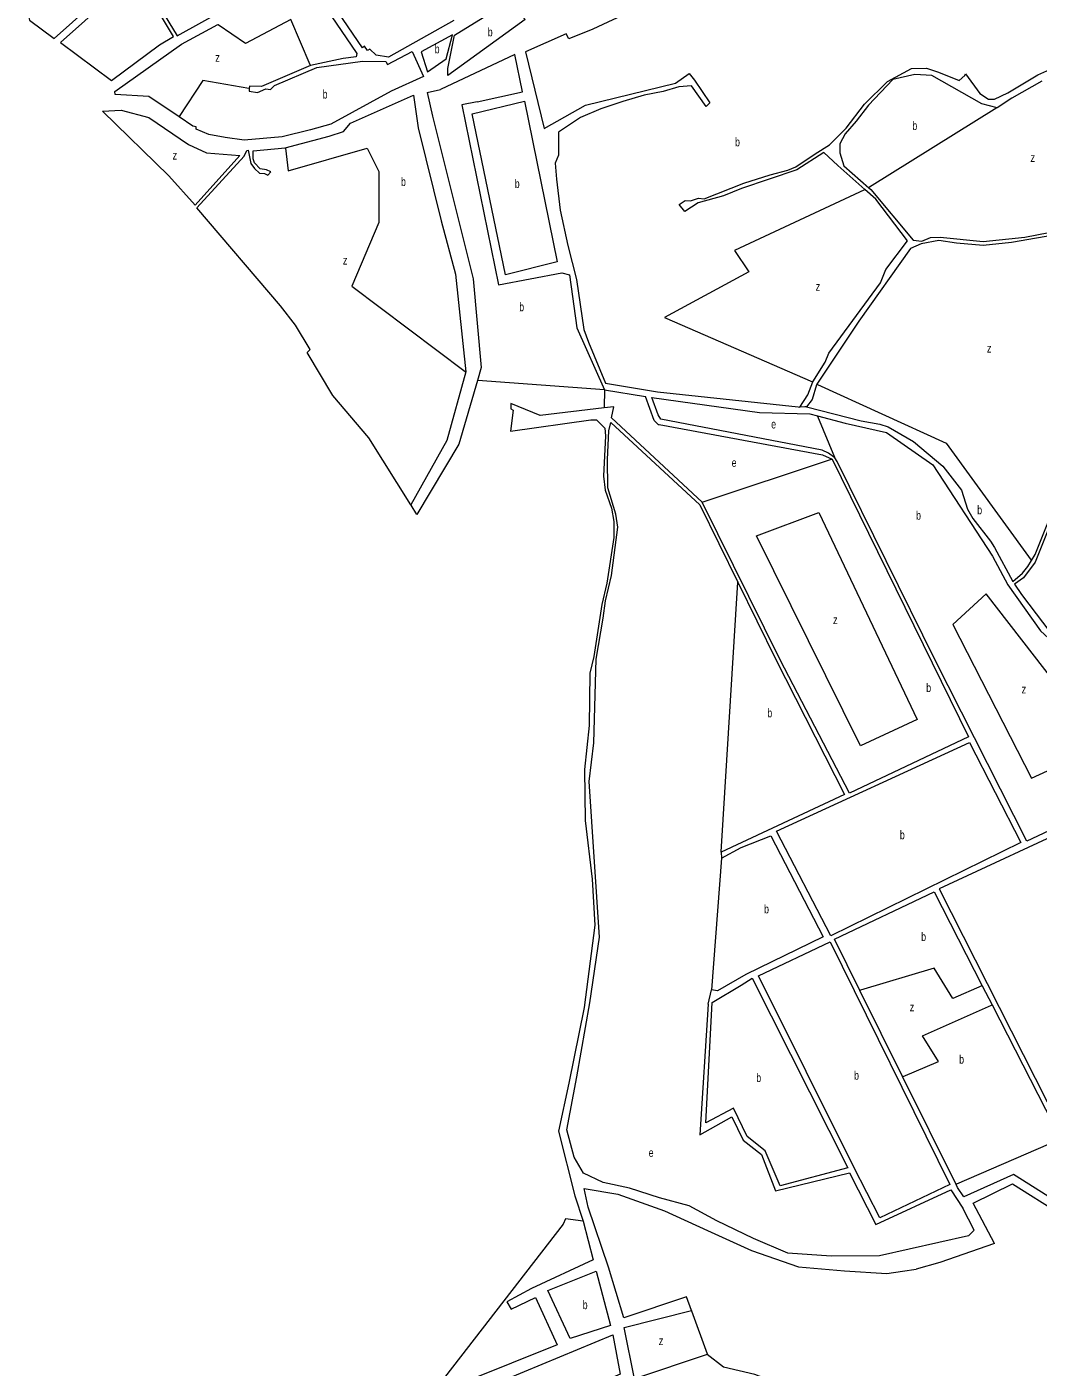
# Model space of a CAD drawing. Extents: x 639657 to 671642, y 222838 to 252123.
# Drawn here: x 639959 to 641127, y 238805 to 240352 of the extents above; entities that cross this region are included whole.
import ezdxf

# ---------------------------------------------------------------- set-up
doc = ezdxf.new("R2010")
doc.units = 0
doc.header["$LTSCALE"] = 4
doc.layers.add('1', color=7, linetype='Continuous', lineweight=13)
doc.layers.add('21', color=7, linetype='Continuous', lineweight=13)
doc.layers.add('7', color=7, linetype='Continuous')

msp = doc.modelspace()

# ---------------------------------------------------------------- linework, layer by layer
at = {"layer": '1'}
for p, q in [((640421.61, 240276.046), (640436.89, 240279.538)), ((640736.317, 239800.305), (640633.49, 239895.155)), ((640738.835, 239803.237), (640634.253, 239900.866)), ((640736.317, 239800.305), (640780.194, 239710.966)), ((640745.763, 239224.078), (640749.667, 239240.702)), ((640745.763, 239224.078), (640736.163, 239073.263)), ((640591.821, 239003.154), (640601.706, 238973.697)), ((641053.048, 238963.413), (641039.968, 238988.699)), ((640601.706, 238973.697), (640613.277, 238929.286)), ((641046.399, 238956.69), (641053.048, 238963.413))]:
    msp.add_line(p, q, dxfattribs=at)
for points in [[(640189.749, 240373.109), (640160.516, 240427.229), (640036.588, 240512.896), (640009.389, 240469.971), (640086.006, 240412.311), (639998.372, 240333.751), (640057.204, 240289.983), (640112.751, 240331.169), (640128.589, 240340.819), (640095.298, 240396.739), (640099.856, 240396.059), (640133.139, 240341.56)], [(640450.622, 240342.779), (640414.798, 240322.944), (640422.005, 240299.946), (640443.584, 240314.914)], [(640571.439, 240080.742), (640511.807, 240065.62), (640473.473, 240251.662), (640533.918, 240266.18)], [(640153.813, 240146.06), (640123.474, 240179.766), (640046.866, 240254.684), (640068.317, 240255.742), (640100.343, 240247.226), (640146.051, 240216.263), (640166.85, 240206.657), (640205.124, 240203.462)], [(641106.654, 239410.56), (640887.266, 239302.804), (640824.836, 239423.864), (641047.496, 239526.141)], [(640886.562, 239296.228), (641024.865, 239015.878), (640944.184, 238977.75), (640913.95, 239035.885), (640803.791, 239256.75)], [(640783.853, 239246.173), (640796.818, 239253.997), (640907.254, 239035.247), (640828.813, 239014.527), (640811.519, 239054.923), (640790.902, 239071.285), (640775.182, 239103.953), (640743.002, 239087.073), (640750.612, 239225.868)], [(640616.762, 238915.908), (640633.02, 238853.501), (640586.711, 238838.204), (640560.748, 238893.678)]]:
    msp.add_lwpolyline(points, close=True, dxfattribs=at)
for points in [[(639959.416, 240372.019), (639962.662, 240359.5), (639990.96, 240338.27), (640072.348, 240411.204)], [(640452.155, 240359.135), (640377.08, 240316.904), (640362.797, 240319.346), (640355.474, 240325.998), (640352.546, 240324.658), (640349.181, 240329.407), (640346.763, 240327.462), (640307.386, 240385.981), (640308.868, 240411.676), (640301.476, 240412.439), (640299.313, 240381.358), (640340.522, 240321.024), (640339.429, 240317.159), (640324.764, 240315.334), (640286.752, 240307.363)], [(640453.039, 240342.448), (640516.07, 240381.113), (640534.806, 240360.495), (640445.507, 240295.84)], [(640658.254, 240370.368), (640612.621, 240349.248), (640585.051, 240337.997), (640581.984, 240343.763), (640534.932, 240322.939), (640556.553, 240234.656), (640604.18, 240261.677), (640707.985, 240287.045), (640723.817, 240297.913), (640730.132, 240290.442), (640747.772, 240264.198), (640743.624, 240260.04), (640726.632, 240283.608), (640712.133, 240282.633), (640693.822, 240277.124), (640672.044, 240272.875), (640647.352, 240265.73), (640621.944, 240257.148), (640598.374, 240247.438), (640573.151, 240230.229), (640572.953, 240203.751), (640569.316, 240194.537), (640570.669, 240176.141), (640574.949, 240140.268), (640583.95, 240099.524), (640593.77, 240060.19), (640602.435, 240002.612), (640607.778, 239988.088)], [(640135.11, 240247.99), (640100.416, 240271.593), (640061.54, 240273.971), (640060.914, 240277.419), (640137.947, 240331.948), (640179.76, 240354.635)], [(640445.507, 240295.84), (640445.263, 240303.656), (640453.039, 240342.448)], [(640216.262, 240280.813), (640216.165, 240277.751), (640225.585, 240276.291), (640235.38, 240280.52), (640240.749, 240279.541), (640245.278, 240284.343), (640294.052, 240304.874), (640346.741, 240312.436), (640373.766, 240312.008), (640375.708, 240308.367), (640404.169, 240323.38), (640417.276, 240294.635), (640379.919, 240277.734), (640310.187, 240239.701), (640286.743, 240232.843), (640254.297, 240225.011), (640210.496, 240220.96), (640188.214, 240224.059), (640169.572, 240227.691), (640154.864, 240233.886), (640154.749, 240236.424), (640151.102, 240237.11), (640135.11, 240247.99)], [(640286.752, 240307.363), (640230.205, 240283.023), (640216.339, 240283.235), (640216.262, 240280.813)], [(640479.29, 240265.398), (640531.432, 240276.823), (640522.803, 240319.913), (640436.89, 240279.538)], [(640926.672, 240164.079), (640895.413, 240191.728), (640879.42, 240206.977), (640848.194, 240186.698), (640784.3, 240165.154), (640763.585, 240156.842), (640734.266, 240148.905), (640718.87, 240138.759), (640712.511, 240146.957), (640719.463, 240151.429), (640725.445, 240151.188), (640734.841, 240153.994), (640741.349, 240153.476), (640787.203, 240171.315), (640817.495, 240180.967), (640837.964, 240186.42), (640847.038, 240190.304), (640869.302, 240205.471), (640886.057, 240215.835), (640905.29, 240234.953), (640926.414, 240262.766), (640953.016, 240288.974), (640980.421, 240303.849), (640997.82, 240304.318), (641011.737, 240299.634), (641035.561, 240290.001), (641042.07, 240295.737), (641042.892, 240297.483), (641059.364, 240275.08), (641069.419, 240268.433), (641076.177, 240268.507), (641091.579, 240275.709), (641126.344, 240296.632), (641147.13, 240305.567)], [(641079.548, 240258.579), (641061.922, 240262.885), (641003.935, 240295.659), (640984.501, 240296.895), (640958.943, 240290.924), (640930.912, 240261.556), (640916.614, 240242.934), (640904.006, 240228.428), (640897.943, 240216.842), (640898.036, 240206.444), (640902.343, 240191.614), (640931.259, 240166.261)], [(640421.61, 240276.046), (640427.778, 240248.92), (640474.555, 240061.159), (640483.91, 239958.797), (640479.565, 239943.881)], [(641130.958, 240289.034), (641096.266, 240269.387), (641079.548, 240258.579)], [(640257.806, 240212.344), (640308.542, 240225.578), (640325.009, 240231.171), (640333.055, 240240.667), (640405.651, 240273.034), (640411.274, 240235.278)], [(640479.29, 240265.398), (640461.692, 240261.788), (640503.79, 240054.139), (640577.102, 240068.031)], [(640411.274, 240235.278), (640437.797, 240127.866), (640454.113, 240066.654), (640466.048, 239953.838)], [(640402.597, 239800.312), (640354.214, 239877.552), (640312.46, 239926.308), (640282.925, 239976.22), (640286.369, 239979.434), (640269.723, 240007.546), (640252.297, 240030.069), (640155.853, 240143.028), (640210.392, 240202.482), (640213.291, 240209.202), (640215.11, 240209.722), (640218.027, 240194.107), (640222.106, 240188.246), (640227.902, 240183.208), (640233.673, 240182.739), (640237.732, 240180.736), (640241.051, 240184.616), (640236.079, 240187.02), (640228.889, 240187.885), (640222.374, 240194.948), (640220.831, 240199.608), (640220.681, 240208.744), (640257.806, 240212.344)], [(640931.259, 240166.261), (640933.44, 240164.349), (640982.45, 240105.699), (640992.402, 240104.474), (641002.408, 240108.798), (641013.791, 240109.247), (641063.457, 240104.169), (641111.44, 240109.149), (641152.744, 240117.282), (641192.363, 240119.06), (641233.168, 240112.697), (641239.313, 240106.537), (641252.244, 240115.328), (641265.7, 240116.807), (641283.05, 240117.304)], [(640866.724, 239942.071), (640881.03, 239964.861), (640885.32, 239975.226), (640944.766, 240056.339), (640950.937, 240071.986), (640975.905, 240105.097), (640939.36, 240152.856), (640926.672, 240164.079)], [(641329.869, 240075.84), (641324.195, 240076.957), (641282.047, 240112.359), (641265.622, 240112.849), (641238.679, 240102.728), (641230.017, 240109.878), (641189.641, 240116.097), (641153.6, 240113.035), (641095.95, 240103.174), (641063.255, 240099.538), (641032.425, 240102.279), (641012.292, 240105.517), (640991.646, 240101.632), (640979.48, 240095.97), (640919.797, 240012.285), (640871.401, 239939.445)], [(640577.102, 240068.031), (640585.797, 240065.63), (640594.186, 240004.445), (640626.304, 239932.819), (640673.677, 239925.295)], [(640607.778, 239988.088), (640627.38, 239940.736), (640687.492, 239930.794), (640849.629, 239913.321), (640851.629, 239913.105)], [(641118.898, 239735.943), (641123.183, 239742.83), (641150.471, 239811.014), (641160.837, 239829.473), (641186.057, 239868.725), (641216.298, 239910.321), (641218.774, 239918.215), (641199.368, 239936.646), (641187.307, 239949.765), (641174.339, 239961.636), (641168.38, 239970.395), (641170.319, 239973.539), (641160.826, 239980.247), (641155.748, 239985.513), (641161.781, 239995.406), (641177.091, 239980.309), (641172.918, 239973.509), (641183.287, 239957.786), (641223.953, 239918.339)], [(640466.048, 239953.838), (640444.102, 239874.602), (640402.597, 239800.312)], [(640479.565, 239943.881), (640458.183, 239870.473), (640409.653, 239789.168), (640402.914, 239799.812), (640402.597, 239800.312)], [(640851.629, 239913.105), (640861.009, 239927.139), (640866.724, 239942.071)], [(640871.401, 239939.445), (640870.895, 239938.683), (640865.784, 239921.935), (640859.429, 239913.263)], [(640688.339, 239893.148), (640683.589, 239897.672), (640673.677, 239925.295)], [(640691.393, 239899.307), (640688.267, 239904.106), (640680.701, 239924.06)], [(640680.701, 239924.06), (640805.235, 239906.799), (640863.222, 239905.185), (640872.225, 239902.875)], [(640625.768, 239912.079), (640551.787, 239903.226), (640518.216, 239917.387), (640518.042, 239911.208), (640520.863, 239909.502), (640517.751, 239885.139), (640610.323, 239898.47), (640617.156, 239898.495), (640626.47, 239888.756), (640627.213, 239880.041), (640625.133, 239833.272), (640626.979, 239817.237), (640634.267, 239796.647), (640637.12, 239781.229), (640637.005, 239762.711), (640629.072, 239710.073), (640623.225, 239685.354), (640613.87, 239625.34), (640609.186, 239606.065), (640608.341, 239545.632), (640603.143, 239494.993), (640603.889, 239435.915), (640611.822, 239368.321), (640615.03, 239315.355), (640602.621, 239220.216), (640584.965, 239133.031), (640572.974, 239077.587), (640591.821, 239003.154)], [(640634.253, 239900.866), (640636.929, 239913.414), (640625.768, 239912.079)], [(640859.429, 239913.263), (640857.429, 239913.222), (640851.629, 239913.105)], [(640859.429, 239913.263), (640922.334, 239897.413), (640944.198, 239893.313), (640953.527, 239890.206), (640982.78, 239873.55), (641016.713, 239844.919), (641038.467, 239817.218), (641045.224, 239795.459), (641051.368, 239784.584), (641071.713, 239758.23), (641076.367, 239750.918), (641097.344, 239711.934), (641108.693, 239721.452), (641114.708, 239729.209), (641118.898, 239735.943)], [(640872.225, 239902.875), (640904.172, 239894.675), (640951.528, 239883.651), (641005.339, 239846.319), (641073.88, 239741.122), (641091.893, 239708.145), (641129.635, 239654.93), (641143.158, 239642.078), (641178.399, 239610.883), (641262.227, 239548.263), (641328.232, 239580.733), (641354.16, 239525.249), (641113.526, 239412.064), (641007.939, 239621.211), (640894.795, 239850.366), (640892.176, 239854.46)], [(640601.877, 239029.059), (640591.182, 239047.777), (640582.906, 239079.243), (640594.265, 239140.32), (640609.435, 239225.843), (640620.551, 239301.391), (640608.366, 239481.081), (640613.812, 239525.786), (640616.507, 239622.11), (640624.773, 239669.654), (640627.282, 239689.374), (640634.169, 239718.933), (640641.496, 239774.406), (640639.373, 239789.378), (640630.141, 239819.849), (640629.547, 239852.651), (640631.07, 239885.515), (640633.49, 239895.155)], [(640688.339, 239893.148), (640689.369, 239893.14), (640877.889, 239857.983), (640888.814, 239853.003)], [(640892.176, 239854.46), (640884.734, 239859.957), (640877.554, 239863.309), (640691.393, 239899.307)], [(640888.814, 239853.003), (641046.263, 239532.666), (640908.84, 239467.599), (640829.087, 239621.517), (640738.835, 239803.237)], [(641152.052, 239806.379), (641123.462, 239734.223), (641110.022, 239716.095), (641099.478, 239708.584), (641107.525, 239696.66), (641148.881, 239642.497)], [(640780.194, 239710.966), (640824.021, 239621.728), (640903.252, 239465.917), (640760.957, 239399.42), (640761.081, 239392.438)], [(641241.776, 239312.457), (641179.834, 239434.798), (641012.656, 239357.115), (641151.158, 239084.205), (641184.395, 239018.713)], [(640761.081, 239392.438), (640784.13, 239404.826), (640818.014, 239418.334), (640878.758, 239301.682), (640789.366, 239258.483), (640756.729, 239239.551), (640749.667, 239240.702)], [(640921.101, 239240.057), (640891.848, 239299.159), (641006.665, 239353.904)], [(641006.665, 239353.904), (641062.252, 239245.384), (641073.542, 239223.342), (641152.865, 239068.483)], [(641152.865, 239068.483), (641209.916, 238957.106), (641098.447, 239027.704), (641041.152, 239001.886), (641033.777, 239012.412), (641031.942, 239016.119), (640970.367, 239140.523), (640921.101, 239240.057)], [(640736.163, 239073.263), (640773.341, 239093.985), (640786.205, 239067.079), (640807.254, 239050.701), (640823.626, 239008.586), (640908.993, 239029.644), (640939.398, 238969.981), (641025.935, 239009.756), (641039.968, 238988.699)], [(641046.399, 238956.69), (640943.53, 238933.736), (640887.671, 238933.534), (640838.003, 238936.773), (640798.24, 238953.616), (640755.959, 238974.108), (640723.887, 238991.28), (640689.67, 239000.814), (640654.96, 239011.897), (640624.804, 239018.258), (640601.877, 239029.059)], [(640726.499, 238870.745), (640721.053, 238886.255), (640648.503, 238862.358), (640630.775, 238920.712), (640607.544, 238989.962), (640602.687, 239011.61), (640641.552, 239005.041), (640695.634, 238985.804), (640745.062, 238963.091), (640796.02, 238939.828), (640850.108, 238921.104), (640903.343, 238916.242), (640951.993, 238913.54), (640970.254, 238916.115), (640985.874, 238918.369)], [(641076.277, 238947.967), (641051.614, 238994.405), (641097.269, 239016.775), (641207.194, 238947.754), (641201.347, 238939.565), (641341.677, 238896.866), (641451.602, 238846.562), (641491.362, 238832.524), (641534.631, 238820.825), (641675.221, 238806.149), (641675.721, 238806.097)], [(641076.277, 238947.967), (641013.293, 238926.052), (640985.874, 238918.369)], [(640613.277, 238929.286), (640541.818, 238896.182), (640513.382, 238880.508), (640518.348, 238872.228), (640546.488, 238885.477)], [(640546.488, 238885.477), (640571.759, 238830.872), (640466.188, 238788.797), (640472.677, 238774.8), (640635.961, 238842.665)], [(640744.834, 238820.067), (640660.956, 238791.827), (640648.876, 238851.071), (640726.499, 238870.745)], [(640635.961, 238842.665), (640644.114, 238797.357), (640378.794, 238683.231), (640385.276, 238668.722), (640649.053, 238782.372), (640651.343, 238760.273), (640336.026, 238622.736)], [(641585.844, 238593.492), (641540.822, 238583.151), (641506.909, 238617.284), (641473.318, 238636.03), (641411.305, 238635.463), (641355.338, 238626.549), (641296.847, 238620.771), (641243.024, 238619.495), (641189.776, 238623.332), (641143.707, 238627.51), (641108.409, 238632.456), (641091.105, 238642.097), (641033.259, 238688.594), (640977.121, 238707.367), (640932.779, 238726.883), (640888.127, 238762.811), (640799.891, 238796.706), (640763.612, 238805.264), (640744.834, 238820.067)]]:
    msp.add_lwpolyline(points, dxfattribs=at)
at = {"layer": '21'}
msp.add_line((640761.081, 239392.438), (640749.667, 239240.702), dxfattribs=at)
for points in [[(640286.752, 240307.363), (640286.539, 240307.863), (640264.22, 240360.295), (640211.905, 240332.633), (640180.26, 240354.293), (640179.76, 240354.635)], [(640216.262, 240280.813), (640215.762, 240280.899), (640162.58, 240290.018), (640135.437, 240248.49), (640135.11, 240247.99)], [(641079.548, 240258.579), (641079.048, 240258.268), (640932.143, 240166.811), (640931.259, 240166.261)], [(640257.806, 240212.344), (640257.87, 240211.844), (640261.23, 240185.725), (640352.407, 240211.892), (640365.859, 240184.978), (640365.859, 240125.915), (640334.47, 240052.648), (640465.548, 239954.213), (640466.048, 239953.838)], [(640926.672, 240164.079), (640926.172, 240163.845), (640776.265, 240093.623), (640792.637, 240069.056), (640695.575, 240016.413), (640866.224, 239942.288), (640866.724, 239942.071)], [(640626.304, 239932.819), (640480.065, 239943.843), (640479.565, 239943.881)], [(640871.401, 239939.445), (640871.901, 239939.217), (641020.673, 239871.352), (641118.535, 239736.443), (641118.898, 239735.943)], [(640626.304, 239932.819), (640625.781, 239912.578), (640625.768, 239912.079)], [(640892.176, 239854.46), (640891.97, 239854.96), (640872.431, 239902.374), (640872.225, 239902.875)], [(640738.835, 239803.237), (640888.314, 239852.837), (640888.814, 239853.003)], [(640760.957, 239399.42), (640760.988, 239399.92), (640780.194, 239710.966)], [(641062.252, 239245.384), (641061.752, 239245.17), (641028.191, 239230.779), (641006.672, 239265.557), (640921.601, 239240.206), (640921.101, 239240.057)], [(640970.367, 239140.523), (640970.867, 239140.734), (641011.638, 239157.909), (640993.429, 239187.72), (641073.042, 239223.12), (641073.542, 239223.342)], [(641152.865, 239068.483), (641152.365, 239068.266), (641032.442, 239016.336), (641031.942, 239016.119)], [(640601.706, 238973.697), (640581.25, 238976.564), (640578.602, 238970.148), (640382.285, 238716.982), (640377.231, 238681.218), (640336.026, 238622.736)], [(640726.499, 238870.745), (640726.68, 238870.245), (640744.653, 238820.567), (640744.834, 238820.067)]]:
    msp.add_lwpolyline(points, dxfattribs=at)
for points in [[(640801.701, 239764.535), (640873.619, 239791.362), (640987.053, 239552.713), (640921.565, 239522.296)], [(641066.696, 239697.641), (641028.191, 239662.199), (641119.234, 239484.994), (641202.001, 239523.085)]]:
    msp.add_lwpolyline(points, close=True, dxfattribs=at)

# ---------------------------------------------------------------- texts
at = {"layer": '7'}
for s, width, p in [('b', 0.75, (640491.502, 240340.923)), ('b', 0.75, (640430.253, 240321.362)), ('z', 0.8, (640176.919, 240311.548)), ('b', 0.75, (640300.928, 240269.151)), ('b', 0.75, (640981.597, 240232.8)), ('b', 0.75, (640776.949, 240214.083)), ('z', 0.8, (640127.594, 240198.656)), ('z', 0.8, (641117.835, 240195.951)), ('b', 0.75, (640391.357, 240168.221)), ('b', 0.75, (640522.676, 240165.9)), ('z', 0.8, (640324.146, 240077.541)), ('z', 0.8, (640869.919, 240047.38)), ('b', 0.75, (640527.832, 240023.761)), ('z', 0.8, (641067.55, 239976.019)), ('e', 0.75, (640818.656, 239888.459)), ('e', 0.75, (640773.048, 239844.005)), ('b', 0.75, (641056.44, 239789.427)), ('b', 0.75, (640985.883, 239783.173)), ('z', 0.8, (640889.991, 239662.678)), ('b', 0.75, (640997.578, 239584.298)), ('z', 0.8, (641107.647, 239582.705)), ('b', 0.75, (640814.215, 239555.193)), ('b', 0.75, (640967.166, 239414.472)), ('b', 0.75, (640810.434, 239328.942)), ('b', 0.75, (640991.774, 239297.024)), ('z', 0.8, (640978.531, 239215.874)), ('b', 0.75, (641035.621, 239155.505)), ('b', 0.75, (640801.428, 239134.262)), ('b', 0.75, (640914.321, 239136.989)), ('e', 0.75, (640677.261, 239047.777)), ('b', 0.75, (640601.115, 238872.228)), ('z', 0.8, (640688.847, 238830.825))]:
    msp.add_text(s, height=10, dxfattribs=dict(at, width=width)).set_placement(p)

doc.saveas('drawing.dxf')
